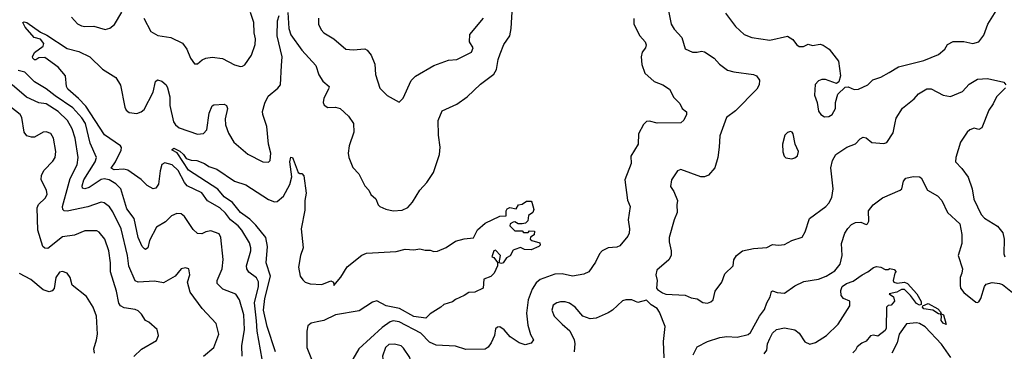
# Model space of a CAD drawing. Extents: x 2133489 to 2292442, y 756223 to 916462.
# Tile 300 of 463: x 2195136 to 2201778, y 886178 to 888414. Entities that reach past the tile are written whole.
import ezdxf

# ---------------------------------------------------------------- set-up
doc = ezdxf.new("R2010")
doc.units = 0

msp = doc.modelspace()

# ---------------------------------------------------------------- linework, layer by layer
at = {"layer": '0CON20XD'}
for points in [[(2195485, 888431.9), (2195526.6, 888386.6), (2195552.8, 888372.8), (2195575, 888367.5), (2195635, 888370), (2195711.5, 888348.5), (2195743, 888357), (2195775, 888383.1), (2195825, 888465.7)], [(2195973.3, 888425), (2196020.8, 888335), (2196067.2, 888307.2), (2196154.6, 888294.6), (2196235, 888256.9), (2196263.3, 888215), (2196287.1, 888155), (2196315, 888116.7), (2196335, 888116.2), (2196366.2, 888143.8), (2196391.2, 888155), (2196435, 888161.8), (2196503.4, 888153.4), (2196585, 888110), (2196625, 888098.8), (2196639.5, 888100.5), (2196655, 888111.2), (2196700, 888175), (2196723.2, 888246.8), (2196725.7, 888285), (2196716.9, 888325), (2196714.4, 888395), (2196693.6, 888463.6)], [(2196945, 888463.3), (2196950.5, 888355), (2196965, 888313.3), (2197039.7, 888209.7), (2197134, 888105), (2197153.4, 888043.4), (2197180, 888000), (2197222.5, 887965), (2197220, 887945), (2197187.1, 887885), (2197183.1, 887855), (2197189.1, 887839.1), (2197215, 887822.2), (2197265, 887825.7), (2197296.7, 887815), (2197354, 887765), (2197387.5, 887715), (2197390.6, 887655), (2197358.1, 887565), (2197351.9, 887515), (2197355.7, 887485), (2197383.3, 887416.7), (2197424.3, 887374.3), (2197465, 887293.3), (2197490, 887265), (2197503.8, 887235), (2197537.3, 887207.3), (2197554, 887165), (2197565.7, 887155.7), (2197605, 887135.8), (2197655, 887125.7), (2197715, 887130), (2197753, 887147), (2197786, 887185), (2197834.5, 887265.5), (2197883, 887317), (2197927.1, 887385), (2197968.1, 887505), (2197971.9, 887555), (2197960.6, 887635), (2197957.8, 887735), (2197985, 887798.8), (2198084.2, 887845.8), (2198155, 887893.3), (2198245, 887980), (2198333.8, 888046.2), (2198352.4, 888077.6), (2198364.2, 888145), (2198377.8, 888185), (2198402.4, 888247.6), (2198442.7, 888305), (2198451.5, 888355), (2198459.2, 888505)], [(2199511.8, 888475), (2199530.6, 888385), (2199551.4, 888351.4), (2199603.3, 888295), (2199625, 888218.8), (2199675, 888194.4), (2199705, 888194.4), (2199735, 888202.9), (2199755, 888198.6), (2199821.2, 888155), (2199856.2, 888115), (2199910, 888075), (2199952.6, 888062.6), (2200085.5, 888045.5), (2200106, 888035), (2200125.7, 888005.7), (2200124.2, 887975), (2200107.5, 887945), (2199965, 887800.8), (2199904, 887755), (2199858.3, 887631.7), (2199854.4, 887555.6), (2199844.2, 887485.8), (2199824.3, 887415.7), (2199783.2, 887366.8), (2199755, 887354.2), (2199730, 887355), (2199595, 887403.8), (2199573.3, 887395), (2199533.8, 887335), (2199525, 887290), (2199548.8, 887255), (2199574, 887195), (2199568.8, 887165), (2199571.2, 887115), (2199551.2, 887065), (2199517.8, 886945), (2199517.6, 886917.6), (2199531.1, 886855), (2199529.4, 886825), (2199515.8, 886795), (2199434, 886725), (2199426, 886695), (2199436.2, 886655), (2199432.5, 886605), (2199437.5, 886595), (2199472.3, 886572.3), (2199495, 886564), (2199625, 886557.1), (2199665, 886538.6), (2199705, 886531.4), (2199745, 886507.5), (2199775, 886504), (2199798.6, 886511.4), (2199813.8, 886525), (2199827.5, 886585), (2199871.2, 886645), (2199891.7, 886701.7), (2199948, 886755), (2199954.2, 886795), (2199971.2, 886825), (2200012.5, 886855), (2200085, 886872), (2200175, 886878), (2200215, 886899.2), (2200255, 886894), (2200295, 886898), (2200345, 886926), (2200415, 886948), (2200435.5, 886984.5), (2200464.3, 887075), (2200574.2, 887155), (2200593.6, 887176.4), (2200614.3, 887215), (2200623.5, 887275), (2200606.5, 887415), (2200617.8, 887465), (2200641.4, 887505), (2200715, 887555.7), (2200773.2, 887576.8), (2200805, 887612), (2200825, 887622.5), (2200845, 887617.5), (2200885, 887585.7), (2200965, 887580), (2200985, 887586), (2201028.3, 887651.7), (2201040.5, 887719.5), (2201048.7, 887751.3), (2201091.3, 887818.7), (2201169.3, 887880.7), (2201198.8, 887915), (2201255, 887948.5), (2201285, 887948.9), (2201364.6, 887904.6), (2201415, 887895.6), (2201495, 887929.5), (2201540.2, 887979.8), (2201597.6, 888012.4), (2201665, 888018.9), (2201775, 887992.8), (2201789.2, 887975)], [(2199897.8, 888457.8), (2199965, 888368), (2200022.5, 888315), (2200075, 888294.4), (2200195, 888277.5), (2200315, 888303.3), (2200351.7, 888281.7), (2200375, 888246.7), (2200395, 888233.8), (2200423.3, 888233.3), (2200455, 888248.8), (2200485, 888241.2), (2200535, 888248.8), (2200555, 888243.3), (2200595.9, 888215.9), (2200660, 888135), (2200672.5, 888035), (2200662.5, 887995), (2200645, 887983.3), (2200570.5, 888010.5), (2200547.7, 888012.3), (2200525, 888002.5), (2200502.2, 887977.8), (2200497.8, 887905), (2200514.6, 887855), (2200525, 887796.7), (2200539.2, 887775), (2200565, 887758.6), (2200595, 887760.8), (2200615.8, 887775), (2200638.6, 887815), (2200638.6, 887855), (2200655, 887912.5), (2200705, 887960), (2200725, 887962.5), (2200765, 887944.2), (2200795, 887946), (2200856.2, 887975), (2200890.3, 888009.7), (2200945, 888025.8), (2201001.2, 888058.8), (2201065, 888097.5), (2201235, 888139.4), (2201335, 888180), (2201376.2, 888215), (2201395, 888246.7), (2201432.3, 888267.7), (2201505, 888268.1), (2201565, 888253.8), (2201606.2, 888265), (2201640.6, 888309.4), (2201666.4, 888385), (2201721.8, 888475)], [(2196771.6, 886125), (2196737.9, 886315), (2196732.8, 886382.8), (2196718.7, 886505), (2196746.1, 886615), (2196747.5, 886647.5), (2196733.8, 886673.8), (2196682.3, 886712.3), (2196667.1, 886735), (2196666.2, 886755), (2196695.4, 886855), (2196695.4, 886875), (2196685, 886909.2), (2196635, 886994.4), (2196608.5, 887025), (2196558.8, 887065), (2196525, 887109.3), (2196485, 887146.6), (2196403.3, 887193.3), (2196365, 887246.4), (2196265, 887293.5), (2196246.8, 887316.8), (2196205, 887396.7), (2196165, 887434.8), (2196115, 887449.4), (2196095, 887437.5), (2196082.8, 887395), (2196072.2, 887305), (2196055, 887278), (2196035, 887274), (2195995.5, 887295.5), (2195955, 887336.7), (2195865, 887400.6), (2195837.3, 887407.3), (2195772.9, 887402.9), (2195753.1, 887413.1), (2195782.1, 887455), (2195820, 887535), (2195822.2, 887552.2), (2195816.5, 887565), (2195708.4, 887638.4), (2195581.1, 887831.1), (2195532.7, 887882.7), (2195460, 887945), (2195452.1, 887965), (2195444.5, 888035), (2195394.6, 888094.6), (2195305, 888160), (2195265, 888157.5), (2195245, 888144), (2195235, 888144), (2195224.2, 888154.2), (2195221.4, 888165), (2195235, 888192.5), (2195293.2, 888236.8), (2195299.4, 888255), (2195275, 888283.5), (2195234.2, 888294.2), (2195173.2, 888363.2), (2195157.1, 888395), (2195165, 888401.1), (2195184.3, 888395.7)], [(2195184.3, 888395.7), (2195275, 888330.8), (2195319.3, 888309.3), (2195455, 888220.5), (2195535, 888201.1), (2195610, 888165), (2195695, 888081.9), (2195785, 888025.6), (2195815, 887973.8), (2195845, 887824.3), (2195855, 887805.5), (2195875, 887788.2), (2195925, 887782.1), (2195955, 887793.3), (2195975, 887808.6), (2196035.6, 887925), (2196051.2, 887998.8), (2196065, 888008), (2196095, 888000), (2196122.9, 887975), (2196131.9, 887955), (2196148.6, 887895), (2196147.5, 887835), (2196173.3, 887725), (2196185.7, 887705), (2196212, 887685), (2196335, 887643.1), (2196375, 887648), (2196398.3, 887671.7), (2196414, 887785), (2196435, 887832.5), (2196445, 887840), (2196515.9, 887845.9), (2196530, 887835), (2196538, 887815), (2196522.2, 887745), (2196523.5, 887705), (2196545, 887649.2), (2196579.5, 887589.5), (2196675, 887507.5), (2196775, 887456), (2196815, 887453.8), (2196825.8, 887465), (2196828.9, 887515), (2196813.5, 887575), (2196802.7, 887695), (2196775.4, 887775), (2196773.8, 887795), (2196789.2, 887850.8), (2196811.9, 887898.1), (2196877.2, 887952.8), (2196894.4, 887975), (2196901.5, 888105), (2196905.4, 888165), (2196872.1, 888305), (2196873.8, 888406.2), (2196885, 888443.3)], [(2197150.5, 888425), (2197151.5, 888385), (2197168.6, 888345), (2197187.5, 888325), (2197255.4, 888285.4), (2197335, 888216), (2197385, 888211.4), (2197465, 888218.1), (2197479.8, 888209.8), (2197506.9, 888175), (2197530.6, 888115), (2197535.6, 888045), (2197565, 887953.3), (2197614.4, 887904.4), (2197695, 887857.5), (2197723.3, 887885), (2197776.6, 888003.4), (2197805, 888034.2), (2197930, 888105), (2198028.3, 888141.7), (2198085, 888146.5), (2198184.3, 888195.7), (2198193.9, 888223.9), (2198170.8, 888265), (2198172.5, 888315), (2198264.4, 888425)], [(2199277.9, 888422.1), (2199278.1, 888385), (2199320, 888305), (2199354.3, 888265), (2199362.9, 888245), (2199358.1, 888225), (2199334.4, 888195), (2199328.1, 888165), (2199332.6, 888112.6), (2199353.3, 888053.3), (2199415, 887998), (2199475, 887974.3), (2199518.6, 887945), (2199548.7, 887888.7), (2199589.3, 887849.3), (2199605, 887816.7), (2199632.9, 887792.9), (2199634.3, 887775), (2199615, 887736.7), (2199595, 887720), (2199437, 887717), (2199385, 887730), (2199365, 887727.5), (2199343.3, 887706.7), (2199310, 887645), (2199307.3, 887575), (2199259.1, 887495), (2199261.5, 887445), (2199218.2, 887335), (2199235, 887197.5), (2199253.1, 887155), (2199239.5, 887065), (2199250, 887005), (2199246.2, 886975), (2199238, 886955), (2199185, 886890), (2199165, 886881.4), (2199105, 886876.5), (2199064.2, 886855), (2199046.9, 886835), (2199020.6, 886779.4), (2198976, 886715), (2198942.4, 886697.6), (2198865, 886685.8), (2198795, 886700.5), (2198745, 886699.6), (2198646.7, 886663.3), (2198618.9, 886641.1), (2198591.8, 886598.2), (2198565.3, 886525), (2198554.6, 886435), (2198562.9, 886355), (2198582.1, 886292.1), (2198601.4, 886255), (2198586.5, 886233.5), (2198545, 886222.9), (2198505, 886235.6), (2198444.3, 886275), (2198405, 886324.2), (2198375, 886343.8), (2198358.3, 886341.7), (2198345, 886330), (2198339.4, 886285), (2198316.5, 886235), (2198295, 886205.7), (2198275, 886193.3), (2198145, 886190.5), (2198075, 886213.1), (2197945, 886219.1), (2197899.2, 886239.2), (2197840.8, 886300.8), (2197695, 886377.7), (2197655, 886383.9), (2197633.9, 886376.1), (2197581.4, 886338.6), (2197424.2, 886195), (2197384, 886125)], [(2196635.4, 886144.6), (2196634.1, 886215), (2196653.1, 886325), (2196648.1, 886425), (2196618.5, 886525), (2196593.9, 886563.9), (2196505, 886597.3), (2196468.9, 886635), (2196468.5, 886655), (2196501.6, 886735), (2196508.1, 886798.1), (2196493.6, 886945), (2196480.4, 886970.4), (2196425, 886990.8), (2196392.5, 886985), (2196365, 886970), (2196335, 886972), (2196305, 886999.2), (2196247.3, 887087.3), (2196225, 887104.5), (2196195, 887107.9), (2196158.7, 887091.3), (2196118.3, 887051.7), (2196058.4, 887015), (2196010.9, 886925), (2195999.5, 886875), (2195985, 886865.6), (2195978.3, 886868.3), (2195961.4, 886885), (2195933.9, 886945), (2195907.5, 887075), (2195859, 887139), (2195818.9, 887275), (2195785, 887308), (2195738.5, 887335), (2195705, 887342.3), (2195685, 887336.5), (2195605, 887281.9), (2195575, 887273.4), (2195558.5, 887278.5), (2195556.8, 887295), (2195569.1, 887335), (2195645.8, 887455), (2195654.1, 887485), (2195611.9, 887581.9), (2195579.8, 887715), (2195555, 887753.4), (2195495, 887819.5), (2195375, 887900.2), (2195315, 887948.4), (2195235, 887994.5), (2195170, 888060), (2195125, 888071.6)], [(2196375, 886145.8), (2196445.8, 886205), (2196480, 886295), (2196460, 886365), (2196366.9, 886466.9), (2196286.4, 886576.4), (2196268.6, 886645), (2196282.9, 886695), (2196276, 886735), (2196255, 886740.8), (2196225, 886734), (2196185.6, 886684.4), (2196105, 886640), (2196045, 886651.8), (2195935, 886645.6), (2195915, 886654), (2195872, 886752), (2195863.5, 886825), (2195820.5, 887005), (2195765, 887118.5), (2195741.7, 887151.7), (2195705, 887180), (2195685, 887183.1), (2195595, 887152.9), (2195455, 887123.1), (2195435.4, 887125.4), (2195426.7, 887135), (2195424.1, 887155), (2195461.6, 887295), (2195477.3, 887342.7), (2195522.5, 887435), (2195529.7, 887485), (2195510.3, 887615), (2195488.7, 887678.7), (2195458, 887735), (2195394.6, 887795), (2195315, 887846.8), (2195265, 887853.3), (2195182.3, 887892.3), (2195085.9, 887975.9)], [(2201786.7, 887955), (2201724.3, 887895), (2201703.2, 887846.8), (2201674, 887805), (2201625.8, 887685), (2201605, 887674), (2201575, 887684), (2201545, 887671.9), (2201526.9, 887655), (2201481.7, 887588.3), (2201450.8, 887485), (2201449.2, 887455), (2201491.7, 887411.7), (2201535, 887352.5), (2201560.5, 887275), (2201572.2, 887205), (2201620.6, 887100.6), (2201645, 887075.8), (2201732, 887022), (2201767.2, 886977.2), (2201777.9, 886935), (2201774.2, 886835), (2201782, 886815)], [(2195905, 886144.3), (2195956.8, 886193.2), (2196059.3, 886250.7), (2196072.5, 886285), (2196062.5, 886325), (2196006.2, 886375), (2195985, 886386.2), (2195958.3, 886428.3), (2195935, 886450.8), (2195915, 886459.4), (2195840.9, 886470.9), (2195816, 886486), (2195803.8, 886503.8), (2195789.7, 886585), (2195747.7, 886715), (2195748.5, 886775), (2195737.1, 886855), (2195710.4, 886935), (2195671.7, 886981.7), (2195655, 886990), (2195575, 886990.8), (2195505, 886961.8), (2195425, 886950.4), (2195325, 886872.7), (2195305, 886873.1), (2195291.9, 886885), (2195258, 886995), (2195252.7, 887145), (2195261.5, 887168.5), (2195308.6, 887211.4), (2195320.6, 887235), (2195316.5, 887265), (2195280.8, 887335), (2195282.9, 887365), (2195301.3, 887398.7), (2195359.8, 887460.2), (2195373.9, 887486.1), (2195380.4, 887525), (2195363.3, 887615), (2195346.3, 887646.3), (2195315, 887659.4), (2195293.8, 887655), (2195235, 887623.1), (2195215, 887621.9), (2195185, 887631.9), (2195166.5, 887655), (2195150.4, 887755), (2195139.5, 887775), (2195055, 887839.5)], [(2200345, 887476.7), (2200365, 887483.3), (2200383.6, 887496.4), (2200388.8, 887525), (2200366.7, 887575), (2200352.5, 887645), (2200346.4, 887656.4), (2200335, 887660), (2200315, 887653.3), (2200296.7, 887635), (2200282, 887575), (2200284.1, 887524.1), (2200293.3, 887495), (2200305, 887482.5), (2200345, 887476.7)], [(2196861.3, 886175), (2196805.2, 886345), (2196780.8, 886455), (2196789.3, 886535), (2196826.8, 886685), (2196798.4, 886775), (2196807.7, 886885), (2196795.7, 886945), (2196728.9, 887028.9), (2196688.3, 887068.3), (2196625, 887114.6), (2196571.1, 887181.1), (2196515, 887220), (2196472.4, 887272.4), (2196275, 887400), (2196197, 887517), (2196165, 887534.3), (2196165, 887540), (2196175, 887547.1), (2196215, 887527.8), (2196241.4, 887505), (2196258.3, 887478.3), (2196293, 887467), (2196330, 887465), (2196382.5, 887445), (2196412.5, 887425), (2196465, 887407.1), (2196585, 887326.7), (2196661.5, 887301.5), (2196815, 887201.8), (2196855, 887186.2), (2196871.8, 887188.2), (2196915, 887223.8), (2196957.8, 887302.2), (2196972, 887355), (2196958.5, 887455), (2196965, 887488), (2196975, 887486), (2196981.4, 887475), (2197015, 887383.3), (2197025, 887376.7), (2197038.3, 887378.3), (2197051.4, 887361.4), (2197068.6, 887245), (2197059.2, 887195), (2197059.5, 887130.5), (2197034.3, 887005), (2197047, 886877), (2197030.3, 886825), (2197016.7, 886745), (2197028.8, 886685), (2197045, 886659.3), (2197062.5, 886645), (2197095, 886632.8), (2197175, 886628.9), (2197235, 886652.7), (2197251.9, 886645), (2197255, 886622.5), (2197302.5, 886677.5), (2197345, 886748.1), (2197443.9, 886826.1), (2197475, 886840), (2197675, 886852.2), (2197735, 886866.7), (2197795, 886863.5), (2197835, 886870), (2197870.5, 886860.5), (2197905, 886860), (2197930.5, 886850.5), (2197955, 886854.3), (2198012.1, 886877.9), (2198075, 886920), (2198135, 886936.2), (2198197, 886943), (2198225, 886997.5), (2198275, 887043.3), (2198375, 887088.8), (2198418.3, 887091.7), (2198417.5, 887125), (2198425, 887140), (2198442.5, 887147.5), (2198485, 887140), (2198500, 887165), (2198525, 887170), (2198555, 887190), (2198585, 887190), (2198590, 887185), (2198603.8, 887135), (2198596.4, 887113.6), (2198567.5, 887095), (2198562.5, 887057.5), (2198547, 887043), (2198525, 887037.5), (2198498.3, 887038.3), (2198475, 887052.5), (2198465, 887050), (2198445, 887037.5), (2198442.5, 887025), (2198475, 886990), (2198525, 886990), (2198535, 886980), (2198565, 886980), (2198575, 886990), (2198608.3, 886988.3), (2198607, 886963), (2198581.7, 886948.3), (2198580, 886935), (2198590, 886925), (2198645, 886910), (2198646.7, 886895), (2198637.5, 886885), (2198585, 886862), (2198540, 886865), (2198515, 886877.5), (2198476.1, 886863.9), (2198465, 886860), (2198445, 886822.5), (2198420.7, 886809.3), (2198397.5, 886775), (2198385, 886770), (2198370, 886775), (2198380, 886825), (2198345, 886860), (2198333.6, 886856.4), (2198320, 886815), (2198335, 886810), (2198358.3, 886778.3), (2198360, 886755), (2198336.7, 886705), (2198315, 886683.3), (2198266.2, 886663.8), (2198263.3, 886605), (2198205, 886578), (2198165, 886574.2), (2198135, 886554.2), (2198075, 886528), (2198055, 886512), (2197996.7, 886495), (2197976.2, 886475), (2197905, 886432), (2197875, 886401.2), (2197795, 886414.2), (2197697.9, 886467.9), (2197608, 886485), (2197545, 886519.4), (2197515, 886510.6), (2197425, 886452.2), (2197265, 886424.4), (2197187.5, 886385), (2197142.4, 886377.6), (2197100.9, 886369.1), (2197079.2, 886350.8), (2197071.7, 886315), (2197073.3, 886203.3), (2197105.3, 886125)], [(2199679.1, 886155), (2199705, 886208.6), (2199774.5, 886245.5), (2199858, 886272), (2199905, 886279.1), (2199975, 886273.1), (2200049.1, 886290.9), (2200065.5, 886305), (2200125.4, 886415), (2200160.2, 886459.8), (2200175, 886506), (2200198.8, 886545), (2200207.5, 886582.5), (2200215, 886585.6), (2200244.6, 886574.6), (2200295, 886570), (2200365, 886620), (2200425, 886650), (2200525, 886665.6), (2200575, 886684.2), (2200635, 886721.4), (2200670, 886765), (2200683.5, 886825), (2200680.3, 886905), (2200702.2, 886975), (2200723, 887007), (2200747.6, 887032.4), (2200775, 887048), (2200809.5, 887049.5), (2200845, 887033.3), (2200855, 887037.5), (2200863.3, 887055), (2200862, 887125), (2200892.9, 887167.1), (2200956.4, 887213.6), (2201075, 887266), (2201085.7, 887275), (2201098.1, 887325), (2201112.9, 887345), (2201162.1, 887357.9), (2201205, 887355.2), (2201217.1, 887347.1), (2201259.4, 887265), (2201326.6, 887226.6), (2201355.5, 887195.5), (2201394.4, 887115), (2201476.9, 887036.9), (2201492.2, 886965), (2201491.5, 886905), (2201467.1, 886825), (2201495.8, 886735), (2201492, 886705), (2201479.2, 886675), (2201479.2, 886625), (2201482.5, 886605), (2201504, 886575), (2201585, 886509.2), (2201595, 886507.5), (2201605, 886512), (2201620, 886535), (2201643.1, 886615), (2201655, 886630.8), (2201695, 886642.2), (2201745, 886636.5), (2201765, 886628.1), (2201845.3, 886565)], [(2200157.8, 886162.2), (2200176.9, 886185), (2200180.2, 886229.8), (2200195, 886263.8), (2200215, 886300), (2200240, 886325), (2200295, 886337.5), (2200365, 886322.9), (2200395, 886300), (2200433.1, 886243.1), (2200465, 886227.1), (2200505, 886237.7), (2200577.5, 886285), (2200657.8, 886362.2), (2200735, 886484), (2200735.4, 886515.4), (2200692.2, 886535), (2200676.9, 886555), (2200675, 886587.5), (2200685, 886614.4), (2200713.3, 886635), (2200758.1, 886651.9), (2200818.8, 886695), (2200856.4, 886713.6), (2200895, 886743.8), (2200915, 886750), (2200945, 886746.7), (2200975, 886730), (2200995, 886730), (2201005, 886737.5), (2201035, 886730), (2201047.5, 886715), (2201040, 886705), (2201028, 886655), (2201032, 886645), (2201055, 886637.1), (2201105, 886644.5), (2201125, 886636), (2201188.1, 886565), (2201216.2, 886515), (2201217, 886493), (2201205, 886489.2), (2201185, 886500), (2201145, 886554.2), (2201105, 886595.6), (2201085, 886595.6), (2201052.3, 886577.7), (2201000, 886565), (2201030, 886545), (2201036.4, 886516.4), (2201015, 886490), (2200995, 886486.7), (2200983.8, 886475), (2200981.1, 886335), (2200975, 886318.8), (2200925, 886281.2), (2200895, 886287.5), (2200875, 886282), (2200845, 886246.2), (2200816.4, 886233.6), (2200785, 886207.5), (2200773.3, 886185), (2200755, 886168.8)], [(2195639.4, 886165), (2195635.7, 886195), (2195654.4, 886255), (2195660, 886295), (2195654.4, 886415), (2195631.4, 886475), (2195587.5, 886547.5), (2195490, 886625), (2195476, 886675), (2195455, 886706.2), (2195425, 886716.2), (2195405, 886711.2), (2195379.4, 886675), (2195368, 886602), (2195355, 886586.7), (2195335, 886580), (2195295, 886594), (2195211.7, 886661.7), (2195135, 886703.8)], [(2199482.5, 886135), (2199479.5, 886245), (2199489.4, 886345), (2199452.7, 886442.7), (2199435.9, 886465.9), (2199395, 886492.5), (2199365, 886522.5), (2199305, 886508), (2199265, 886526), (2199225, 886526), (2199202.1, 886517.9), (2199135, 886456), (2199105, 886437.1), (2199025, 886401.4), (2198985, 886398.1), (2198935, 886414.3), (2198883.3, 886475), (2198845, 886502.3), (2198815, 886512.7), (2198785, 886512.3), (2198758.8, 886505), (2198735, 886489.2), (2198724.5, 886455), (2198741.4, 886415), (2198795, 886361.4), (2198846, 886316), (2198876, 886256), (2198881.4, 886231.4), (2198876.5, 886175)], [(2201385, 886360), (2201365, 886367.1), (2201351.4, 886385), (2201353.3, 886415), (2201348.3, 886428.3), (2201335, 886430), (2201296.6, 886456.6), (2201235, 886464.6), (2201226, 886475), (2201227.5, 886485), (2201265, 886500), (2201330, 886465), (2201348, 886445), (2201351.7, 886431.7), (2201367.5, 886425), (2201385, 886360)], [(2201416.7, 886136.7), (2201355, 886226.1), (2201245, 886343.5), (2201205, 886366.2), (2201185, 886370.8), (2201117.2, 886362.8), (2201068.8, 886295), (2201055.9, 886235), (2201018.5, 886165)], [(2197695, 885946.2), (2197725, 885952.7), (2197775, 885978), (2197790.8, 886005), (2197767.3, 886137.3), (2197725, 886200), (2197708, 886215), (2197665, 886226.2), (2197625, 886223.8), (2197602.5, 886205), (2197583.3, 886145), (2197595.5, 886055), (2197664.7, 885954.7), (2197695, 885946.2)]]:
    msp.add_lwpolyline(points, dxfattribs=at)

doc.saveas('drawing.dxf')
